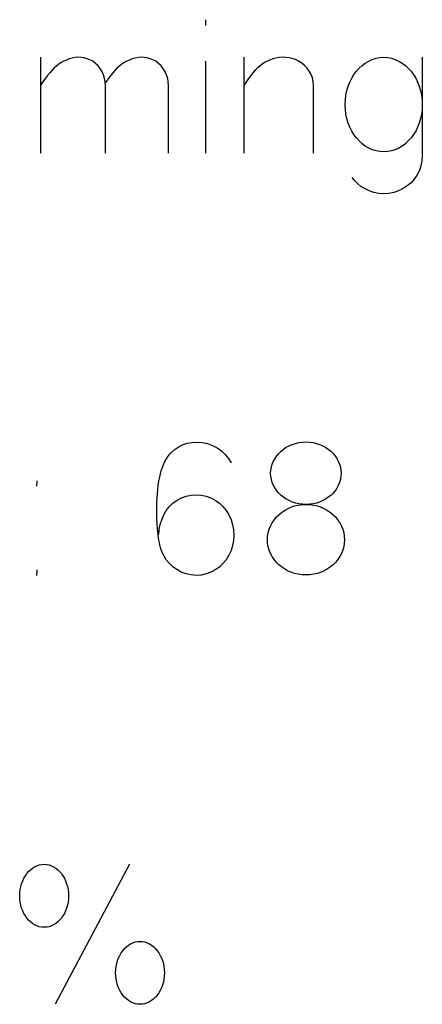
# Model space of a CAD drawing. Header units: inches. Extents: x 1880 to 2363, y -453 to -54.
# Tile 623 of 656: x 1914.116 to 1914.2053, y -65.9237 to -65.7053. Entities that reach past the tile are written whole.
import ezdxf

# ---------------------------------------------------------------- set-up
doc = ezdxf.new("R2010")
doc.units = ezdxf.units.IN
doc.header["$LTSCALE"] = 0.5
doc.header["$MEASUREMENT"] = 0

msp = doc.modelspace()

# ---------------------------------------------------------------- linework, layer by layer
at = {"color": 7, "linetype": 'Continuous'}
for p, q in [((1914.1572, -65.70533), (1914.15721, -65.70661)), ((1914.12065, -65.71365), (1914.12065, -65.73491)), ((1914.129, -65.71367), (1914.12834, -65.71371)), ((1914.12966, -65.7137), (1914.129, -65.71367)), ((1914.13033, -65.71379), (1914.12966, -65.7137)), ((1914.14295, -65.71367), (1914.14229, -65.71371)), ((1914.14363, -65.7137), (1914.14295, -65.71367)), ((1914.14429, -65.71379), (1914.14363, -65.7137)), ((1914.16575, -65.71365), (1914.16575, -65.73491)), ((1914.17356, -65.71371), (1914.17284, -65.71383)), ((1914.17428, -65.71366), (1914.17356, -65.71371)), ((1914.17501, -65.71368), (1914.17428, -65.71366)), ((1914.17574, -65.71377), (1914.17501, -65.71368)), ((1914.19501, -65.71386), (1914.19586, -65.71371)), ((1914.19586, -65.71371), (1914.19673, -65.71365)), ((1914.19673, -65.71365), (1914.19761, -65.71371)), ((1914.19761, -65.71371), (1914.19846, -65.71386)), ((1914.20526, -65.71365), (1914.20527, -65.73554)), ((1914.12418, -65.7156), (1914.12369, -65.71603)), ((1914.12471, -65.71521), (1914.12418, -65.7156)), ((1914.12525, -65.71485), (1914.12471, -65.71521)), ((1914.12582, -65.71454), (1914.12525, -65.71485)), ((1914.12642, -65.71427), (1914.12582, -65.71454)), ((1914.12704, -65.71403), (1914.12642, -65.71427)), ((1914.12769, -65.71383), (1914.12704, -65.71403)), ((1914.12834, -65.71371), (1914.12769, -65.71383)), ((1914.13098, -65.71397), (1914.13033, -65.71379)), ((1914.13161, -65.71421), (1914.13098, -65.71397)), ((1914.13222, -65.71452), (1914.13161, -65.71421)), ((1914.13285, -65.71501), (1914.13222, -65.71452)), ((1914.1334, -65.71557), (1914.13285, -65.71501)), ((1914.13389, -65.71618), (1914.1334, -65.71557)), ((1914.13814, -65.7156), (1914.13765, -65.71603)), ((1914.13866, -65.71521), (1914.13814, -65.7156)), ((1914.1392, -65.71485), (1914.13866, -65.71521)), ((1914.13976, -65.71454), (1914.1392, -65.71485)), ((1914.14035, -65.71427), (1914.13976, -65.71454)), ((1914.14096, -65.71403), (1914.14035, -65.71427)), ((1914.14162, -65.71383), (1914.14096, -65.71403)), ((1914.14229, -65.71371), (1914.14162, -65.71383)), ((1914.14494, -65.71397), (1914.14429, -65.71379)), ((1914.14557, -65.71421), (1914.14494, -65.71397)), ((1914.14618, -65.71452), (1914.14557, -65.71421)), ((1914.14681, -65.71501), (1914.14618, -65.71452)), ((1914.14737, -65.71557), (1914.14681, -65.71501)), ((1914.14785, -65.71618), (1914.14737, -65.71557)), ((1914.1572, -65.71449), (1914.15721, -65.73491)), ((1914.16923, -65.7156), (1914.16873, -65.71603)), ((1914.16975, -65.71521), (1914.16923, -65.7156)), ((1914.1703, -65.71485), (1914.16975, -65.71521)), ((1914.17089, -65.71454), (1914.1703, -65.71485)), ((1914.1715, -65.71427), (1914.17089, -65.71454)), ((1914.17213, -65.71403), (1914.1715, -65.71427)), ((1914.17284, -65.71383), (1914.17213, -65.71403)), ((1914.17645, -65.71393), (1914.17574, -65.71377)), ((1914.17714, -65.71417), (1914.17645, -65.71393)), ((1914.17781, -65.71449), (1914.17714, -65.71417)), ((1914.17854, -65.71494), (1914.17781, -65.71449)), ((1914.17918, -65.71547), (1914.17854, -65.71494)), ((1914.17975, -65.71607), (1914.17918, -65.71547)), ((1914.19128, -65.71607), (1914.19194, -65.71547)), ((1914.19194, -65.71547), (1914.19264, -65.71494)), ((1914.19264, -65.71494), (1914.19339, -65.71449)), ((1914.19339, -65.71449), (1914.19418, -65.71412)), ((1914.19418, -65.71412), (1914.19501, -65.71386)), ((1914.19846, -65.71386), (1914.19927, -65.71412)), ((1914.19927, -65.71412), (1914.20007, -65.71449)), ((1914.20007, -65.71449), (1914.20081, -65.71494)), ((1914.20081, -65.71494), (1914.20152, -65.71547)), ((1914.20152, -65.71547), (1914.20217, -65.71607)), ((1914.12217, -65.71776), (1914.12162, -65.71848)), ((1914.12277, -65.71701), (1914.12217, -65.71776)), ((1914.12322, -65.7165), (1914.12277, -65.71701)), ((1914.12369, -65.71603), (1914.12322, -65.7165)), ((1914.1343, -65.71687), (1914.13389, -65.71618)), ((1914.13464, -65.71759), (1914.1343, -65.71687)), ((1914.13487, -65.71834), (1914.13464, -65.71759)), ((1914.13629, -65.71759), (1914.13586, -65.71816)), ((1914.13673, -65.71701), (1914.13629, -65.71759)), ((1914.13718, -65.7165), (1914.13673, -65.71701)), ((1914.13765, -65.71603), (1914.13718, -65.7165)), ((1914.14827, -65.71687), (1914.14785, -65.71618)), ((1914.14861, -65.71759), (1914.14827, -65.71687)), ((1914.14884, -65.71834), (1914.14861, -65.71759)), ((1914.16782, -65.71701), (1914.16677, -65.7184)), ((1914.16826, -65.7165), (1914.16782, -65.71701)), ((1914.16873, -65.71603), (1914.16826, -65.7165)), ((1914.18023, -65.71675), (1914.17975, -65.71607)), ((1914.18063, -65.71748), (1914.18023, -65.71675)), ((1914.18092, -65.71825), (1914.18063, -65.71748)), ((1914.18965, -65.71829), (1914.19013, -65.71749)), ((1914.19013, -65.71749), (1914.19068, -65.71675)), ((1914.19068, -65.71675), (1914.19128, -65.71607)), ((1914.20217, -65.71607), (1914.20277, -65.71675)), ((1914.20277, -65.71675), (1914.20333, -65.71749)), ((1914.20333, -65.71749), (1914.20381, -65.71829)), ((1914.12111, -65.71921), (1914.12065, -65.71991)), ((1914.12162, -65.71848), (1914.12111, -65.71921)), ((1914.13501, -65.71912), (1914.13487, -65.71834)), ((1914.13504, -65.71991), (1914.13501, -65.71912)), ((1914.13503, -65.73491), (1914.13504, -65.71991)), ((1914.13545, -65.71872), (1914.13504, -65.71929)), ((1914.13586, -65.71816), (1914.13545, -65.71872)), ((1914.14897, -65.71912), (1914.14884, -65.71834)), ((1914.149, -65.71991), (1914.14897, -65.71912)), ((1914.14899, -65.73491), (1914.149, -65.71991)), ((1914.16677, -65.7184), (1914.16575, -65.71991)), ((1914.1811, -65.71906), (1914.18092, -65.71825)), ((1914.18117, -65.71991), (1914.1811, -65.71906)), ((1914.18117, -65.73491), (1914.18117, -65.71991)), ((1914.18857, -65.72105), (1914.18885, -65.72008)), ((1914.18885, -65.72008), (1914.18922, -65.71916)), ((1914.18922, -65.71916), (1914.18965, -65.71829)), ((1914.20381, -65.71829), (1914.20424, -65.71916)), ((1914.20424, -65.71916), (1914.2046, -65.72008)), ((1914.2046, -65.72008), (1914.2049, -65.72105)), ((1914.18824, -65.72308), (1914.18836, -65.72205)), ((1914.18836, -65.72205), (1914.18857, -65.72105)), ((1914.2049, -65.72105), (1914.2051, -65.72205)), ((1914.2051, -65.72205), (1914.20523, -65.72308)), ((1914.18819, -65.72414), (1914.18824, -65.72308)), ((1914.18824, -65.72522), (1914.18819, -65.72414)), ((1914.20523, -65.72308), (1914.20527, -65.72414)), ((1914.20526, -65.72414), (1914.20523, -65.72522)), ((1914.18836, -65.72626), (1914.18824, -65.72522)), ((1914.18857, -65.72727), (1914.18836, -65.72626)), ((1914.2051, -65.72626), (1914.2049, -65.72727)), ((1914.20523, -65.72522), (1914.2051, -65.72626)), ((1914.18885, -65.72824), (1914.18857, -65.72727)), ((1914.18922, -65.72916), (1914.18885, -65.72824)), ((1914.2046, -65.72824), (1914.20424, -65.72916)), ((1914.2049, -65.72727), (1914.2046, -65.72824)), ((1914.18965, -65.73002), (1914.18922, -65.72916)), ((1914.19013, -65.73082), (1914.18965, -65.73002)), ((1914.19068, -65.73156), (1914.19013, -65.73082)), ((1914.20333, -65.73082), (1914.20277, -65.73156)), ((1914.20381, -65.73002), (1914.20333, -65.73082)), ((1914.20424, -65.72916), (1914.20381, -65.73002)), ((1914.19128, -65.73222), (1914.19068, -65.73156)), ((1914.19194, -65.73282), (1914.19128, -65.73222)), ((1914.19264, -65.73334), (1914.19194, -65.73282)), ((1914.19339, -65.7338), (1914.19264, -65.73334)), ((1914.20081, -65.73334), (1914.20007, -65.7338)), ((1914.20152, -65.73282), (1914.20081, -65.73334)), ((1914.20217, -65.73222), (1914.20152, -65.73282)), ((1914.20277, -65.73156), (1914.20217, -65.73222)), ((1914.19418, -65.73416), (1914.19339, -65.7338)), ((1914.19501, -65.73442), (1914.19418, -65.73416)), ((1914.19586, -65.73457), (1914.19501, -65.73442)), ((1914.19673, -65.73463), (1914.19586, -65.73457)), ((1914.19761, -65.73457), (1914.19673, -65.73463)), ((1914.19846, -65.73442), (1914.19761, -65.73457)), ((1914.19927, -65.73416), (1914.19846, -65.73442)), ((1914.20007, -65.7338), (1914.19927, -65.73416)), ((1914.20527, -65.73554), (1914.2052, -65.73666)), ((1914.2052, -65.73666), (1914.20498, -65.73773)), ((1914.20412, -65.73976), (1914.2035, -65.74068)), ((1914.20463, -65.73877), (1914.20412, -65.73976)), ((1914.20498, -65.73773), (1914.20463, -65.73877)), ((1914.19032, -65.74109), (1914.18973, -65.74035)), ((1914.19097, -65.74174), (1914.19032, -65.74109)), ((1914.19168, -65.74231), (1914.19097, -65.74174)), ((1914.20277, -65.74149), (1914.20194, -65.74219)), ((1914.2035, -65.74068), (1914.20277, -65.74149)), ((1914.19246, -65.74279), (1914.19168, -65.74231)), ((1914.19348, -65.74329), (1914.19246, -65.74279)), ((1914.19453, -65.74365), (1914.19348, -65.74329)), ((1914.19561, -65.74388), (1914.19453, -65.74365)), ((1914.19673, -65.74395), (1914.19561, -65.74388)), ((1914.19785, -65.74388), (1914.19673, -65.74395)), ((1914.19894, -65.74365), (1914.19785, -65.74388)), ((1914.19999, -65.74329), (1914.19894, -65.74365)), ((1914.201, -65.74279), (1914.19999, -65.74329)), ((1914.20194, -65.74219), (1914.201, -65.74279)), ((1914.14947, -65.80148), (1914.15027, -65.80073)), ((1914.15027, -65.80073), (1914.15117, -65.80009)), ((1914.15117, -65.80009), (1914.15216, -65.79959)), ((1914.15216, -65.79959), (1914.15319, -65.79924)), ((1914.15319, -65.79924), (1914.15427, -65.79905)), ((1914.15427, -65.79905), (1914.15538, -65.79901)), ((1914.15538, -65.79901), (1914.15656, -65.79909)), ((1914.15656, -65.79909), (1914.15769, -65.79933)), ((1914.15769, -65.79933), (1914.15878, -65.79972)), ((1914.15878, -65.79972), (1914.15981, -65.80026)), ((1914.15981, -65.80026), (1914.16077, -65.80094)), ((1914.16077, -65.80094), (1914.16161, -65.80172)), ((1914.17346, -65.8015), (1914.17396, -65.801)), ((1914.17396, -65.801), (1914.17451, -65.80055)), ((1914.17451, -65.80055), (1914.17511, -65.80015)), ((1914.17511, -65.80015), (1914.17575, -65.79981)), ((1914.17575, -65.79981), (1914.17644, -65.79951)), ((1914.17644, -65.79951), (1914.17717, -65.79928)), ((1914.17717, -65.79928), (1914.17792, -65.7991)), ((1914.17792, -65.7991), (1914.1787, -65.79901)), ((1914.1787, -65.79901), (1914.1795, -65.79897)), ((1914.1795, -65.79897), (1914.18029, -65.79901)), ((1914.18029, -65.79901), (1914.18106, -65.7991)), ((1914.18106, -65.7991), (1914.1818, -65.79928)), ((1914.1818, -65.79928), (1914.18252, -65.79951)), ((1914.18252, -65.79951), (1914.1832, -65.79981)), ((1914.1832, -65.79981), (1914.18384, -65.80015)), ((1914.18384, -65.80015), (1914.18443, -65.80055)), ((1914.18443, -65.80055), (1914.18498, -65.801)), ((1914.18498, -65.801), (1914.18548, -65.8015)), ((1914.14821, -65.80332), (1914.14879, -65.80235)), ((1914.14879, -65.80235), (1914.14947, -65.80148)), ((1914.16161, -65.80172), (1914.16233, -65.80262)), ((1914.16233, -65.80262), (1914.16292, -65.80362)), ((1914.17201, -65.80386), (1914.17228, -65.80322)), ((1914.17228, -65.80322), (1914.17263, -65.80261)), ((1914.17263, -65.80261), (1914.17301, -65.80204)), ((1914.17301, -65.80204), (1914.17346, -65.8015)), ((1914.18548, -65.8015), (1914.18593, -65.80204)), ((1914.18593, -65.80204), (1914.18632, -65.80261)), ((1914.18632, -65.80261), (1914.18666, -65.80322)), ((1914.18666, -65.80322), (1914.18694, -65.80386)), ((1914.14722, -65.80603), (1914.14739, -65.8054)), ((1914.14739, -65.8054), (1914.14776, -65.8043)), ((1914.14776, -65.8043), (1914.14821, -65.80332)), ((1914.17166, -65.8059), (1914.1717, -65.8052)), ((1914.1717, -65.8052), (1914.17182, -65.80452)), ((1914.17182, -65.80452), (1914.17201, -65.80386)), ((1914.18694, -65.80386), (1914.18713, -65.80452)), ((1914.18713, -65.80452), (1914.18725, -65.8052)), ((1914.18725, -65.8052), (1914.18728, -65.8059)), ((1914.11988, -65.8088), (1914.11989, -65.80755)), ((1914.14691, -65.80765), (1914.14707, -65.80678)), ((1914.14707, -65.80678), (1914.14722, -65.80603)), ((1914.1717, -65.80661), (1914.17166, -65.8059)), ((1914.17182, -65.8073), (1914.1717, -65.80661)), ((1914.17201, -65.80797), (1914.17182, -65.8073)), ((1914.18713, -65.8073), (1914.18694, -65.80797)), ((1914.18725, -65.80661), (1914.18713, -65.8073)), ((1914.18728, -65.8059), (1914.18725, -65.80661)), ((1914.14656, -65.81046), (1914.14665, -65.80952)), ((1914.14665, -65.80952), (1914.14676, -65.80863)), ((1914.14676, -65.80863), (1914.14691, -65.80765)), ((1914.17228, -65.80861), (1914.17201, -65.80797)), ((1914.17263, -65.80922), (1914.17228, -65.80861)), ((1914.17301, -65.80979), (1914.17263, -65.80922)), ((1914.18632, -65.80922), (1914.18593, -65.80979)), ((1914.18666, -65.80861), (1914.18632, -65.80922)), ((1914.18694, -65.80797), (1914.18666, -65.80861)), ((1914.14645, -65.81248), (1914.14649, -65.81145)), ((1914.14649, -65.81145), (1914.14656, -65.81046)), ((1914.15002, -65.81256), (1914.15093, -65.8119)), ((1914.15093, -65.8119), (1914.15192, -65.81138)), ((1914.15192, -65.81138), (1914.15295, -65.81099)), ((1914.15295, -65.81099), (1914.15404, -65.81075)), ((1914.15404, -65.81075), (1914.15518, -65.81066)), ((1914.15518, -65.81066), (1914.15629, -65.81075)), ((1914.15629, -65.81075), (1914.15737, -65.81099)), ((1914.15737, -65.81099), (1914.1584, -65.81138)), ((1914.1584, -65.81138), (1914.15938, -65.8119)), ((1914.15938, -65.8119), (1914.16029, -65.81256)), ((1914.17346, -65.81032), (1914.17301, -65.80979)), ((1914.17396, -65.81081), (1914.17346, -65.81032)), ((1914.17451, -65.81124), (1914.17396, -65.81081)), ((1914.17511, -65.81164), (1914.17451, -65.81124)), ((1914.17575, -65.81198), (1914.17511, -65.81164)), ((1914.18384, -65.81164), (1914.1832, -65.81198)), ((1914.18443, -65.81124), (1914.18384, -65.81164)), ((1914.18498, -65.81081), (1914.18443, -65.81124)), ((1914.18548, -65.81032), (1914.18498, -65.81081)), ((1914.18593, -65.80979), (1914.18548, -65.81032)), ((1914.14643, -65.81356), (1914.14645, -65.81248)), ((1914.14644, -65.81469), (1914.14643, -65.81356)), ((1914.14854, -65.81417), (1914.14923, -65.81331)), ((1914.14923, -65.81331), (1914.15002, -65.81256)), ((1914.16029, -65.81256), (1914.1611, -65.81331)), ((1914.1611, -65.81331), (1914.1618, -65.81417)), ((1914.1747, -65.81416), (1914.17541, -65.81377)), ((1914.17541, -65.81377), (1914.17616, -65.81344)), ((1914.17644, -65.81228), (1914.17575, -65.81198)), ((1914.17616, -65.81344), (1914.17695, -65.81316)), ((1914.17717, -65.81251), (1914.17644, -65.81228)), ((1914.17695, -65.81316), (1914.17777, -65.81297)), ((1914.17792, -65.81268), (1914.17717, -65.81251)), ((1914.17777, -65.81297), (1914.17862, -65.81285)), ((1914.1787, -65.81278), (1914.17792, -65.81268)), ((1914.17862, -65.81285), (1914.1795, -65.81281)), ((1914.1795, -65.81281), (1914.1787, -65.81278)), ((1914.18029, -65.81278), (1914.1795, -65.81281)), ((1914.1795, -65.81281), (1914.18037, -65.81285)), ((1914.18106, -65.81268), (1914.18029, -65.81278)), ((1914.18037, -65.81285), (1914.18122, -65.81297)), ((1914.1818, -65.81251), (1914.18106, -65.81268)), ((1914.18122, -65.81297), (1914.18204, -65.81316)), ((1914.18252, -65.81228), (1914.1818, -65.81251)), ((1914.18204, -65.81316), (1914.18283, -65.81344)), ((1914.1832, -65.81198), (1914.18252, -65.81228)), ((1914.18283, -65.81344), (1914.18358, -65.81377)), ((1914.18358, -65.81377), (1914.18429, -65.81416)), ((1914.14646, -65.81586), (1914.14644, -65.81469)), ((1914.14652, -65.81708), (1914.14646, -65.81586)), ((1914.14718, -65.81727), (1914.14751, -65.8162)), ((1914.14751, -65.8162), (1914.14797, -65.81513)), ((1914.14797, -65.81513), (1914.14854, -65.81417)), ((1914.1618, -65.81417), (1914.16239, -65.81513)), ((1914.16239, -65.81513), (1914.16288, -65.81621)), ((1914.16288, -65.81621), (1914.16322, -65.81731)), ((1914.17198, -65.81691), (1914.17241, -65.81627)), ((1914.17241, -65.81627), (1914.17289, -65.81567)), ((1914.17289, -65.81567), (1914.17344, -65.81512)), ((1914.17344, -65.81512), (1914.17405, -65.81461)), ((1914.17405, -65.81461), (1914.1747, -65.81416)), ((1914.18429, -65.81416), (1914.18494, -65.81461)), ((1914.18494, -65.81461), (1914.18554, -65.81512)), ((1914.18554, -65.81512), (1914.1861, -65.81567)), ((1914.1861, -65.81567), (1914.18658, -65.81627)), ((1914.18658, -65.81627), (1914.18701, -65.81691)), ((1914.14659, -65.81826), (1914.14652, -65.81708)), ((1914.1467, -65.81936), (1914.14659, -65.81826)), ((1914.14689, -65.81945), (1914.14697, -65.81835)), ((1914.14697, -65.81835), (1914.14718, -65.81727)), ((1914.16322, -65.81731), (1914.16343, -65.81845)), ((1914.16343, -65.81845), (1914.16351, -65.81961)), ((1914.17113, -65.81908), (1914.17133, -65.81833)), ((1914.17133, -65.81833), (1914.17162, -65.8176)), ((1914.17162, -65.8176), (1914.17198, -65.81691)), ((1914.18701, -65.81691), (1914.18737, -65.8176)), ((1914.18737, -65.8176), (1914.18766, -65.81833)), ((1914.18766, -65.81833), (1914.18786, -65.81908)), ((1914.14683, -65.82037), (1914.1467, -65.81936)), ((1914.147, -65.82129), (1914.14683, -65.82037)), ((1914.16351, -65.81961), (1914.16343, -65.82078)), ((1914.17096, -65.82064), (1914.171, -65.81985)), ((1914.171, -65.82144), (1914.17096, -65.82064)), ((1914.171, -65.81985), (1914.17113, -65.81908)), ((1914.18786, -65.81908), (1914.18799, -65.81985)), ((1914.18799, -65.81985), (1914.18803, -65.82064)), ((1914.18803, -65.82064), (1914.18799, -65.82144)), ((1914.1472, -65.82213), (1914.147, -65.82129)), ((1914.14743, -65.82288), (1914.1472, -65.82213)), ((1914.16322, -65.82191), (1914.16288, -65.82301)), ((1914.16343, -65.82078), (1914.16322, -65.82191)), ((1914.17113, -65.82222), (1914.171, -65.82144)), ((1914.17133, -65.82297), (1914.17113, -65.82222)), ((1914.18786, -65.82222), (1914.18766, -65.82297)), ((1914.18799, -65.82144), (1914.18786, -65.82222)), ((1914.14768, -65.82355), (1914.14743, -65.82288)), ((1914.14797, -65.82413), (1914.14768, -65.82355)), ((1914.14854, -65.82507), (1914.14797, -65.82413)), ((1914.16239, -65.82409), (1914.1618, -65.82507)), ((1914.16288, -65.82301), (1914.16239, -65.82409)), ((1914.17162, -65.8237), (1914.17133, -65.82297)), ((1914.17198, -65.82439), (1914.17162, -65.8237)), ((1914.17241, -65.82503), (1914.17198, -65.82439)), ((1914.17289, -65.82563), (1914.17241, -65.82503)), ((1914.18658, -65.82503), (1914.1861, -65.82563)), ((1914.18701, -65.82439), (1914.18658, -65.82503)), ((1914.18737, -65.8237), (1914.18701, -65.82439)), ((1914.18766, -65.82297), (1914.18737, -65.8237)), ((1914.14921, -65.82591), (1914.14854, -65.82507)), ((1914.15, -65.82665), (1914.14921, -65.82591)), ((1914.15089, -65.82728), (1914.15, -65.82665)), ((1914.16029, -65.82669), (1914.15938, -65.82734)), ((1914.1611, -65.82594), (1914.16029, -65.82669)), ((1914.1618, -65.82507), (1914.1611, -65.82594)), ((1914.17344, -65.82618), (1914.17289, -65.82563)), ((1914.17405, -65.82668), (1914.17344, -65.82618)), ((1914.1747, -65.82712), (1914.17405, -65.82668)), ((1914.17541, -65.82751), (1914.1747, -65.82712)), ((1914.18429, -65.82712), (1914.18358, -65.82751)), ((1914.18494, -65.82668), (1914.18429, -65.82712)), ((1914.18554, -65.82618), (1914.18494, -65.82668)), ((1914.1861, -65.82563), (1914.18554, -65.82618)), ((1914.11988, -65.82856), (1914.11989, -65.82732)), ((1914.15186, -65.8278), (1914.15089, -65.82728)), ((1914.15291, -65.82818), (1914.15186, -65.8278)), ((1914.15401, -65.82844), (1914.15291, -65.82818)), ((1914.15518, -65.82856), (1914.15401, -65.82844)), ((1914.15629, -65.82847), (1914.15518, -65.82856)), ((1914.15737, -65.82823), (1914.15629, -65.82847)), ((1914.1584, -65.82786), (1914.15737, -65.82823)), ((1914.15938, -65.82734), (1914.1584, -65.82786)), ((1914.17616, -65.82784), (1914.17541, -65.82751)), ((1914.17695, -65.8281), (1914.17616, -65.82784)), ((1914.17777, -65.82829), (1914.17695, -65.8281)), ((1914.17862, -65.8284), (1914.17777, -65.82829)), ((1914.1795, -65.82844), (1914.17862, -65.8284)), ((1914.18037, -65.8284), (1914.1795, -65.82844)), ((1914.18122, -65.82829), (1914.18037, -65.8284)), ((1914.18204, -65.8281), (1914.18122, -65.82829)), ((1914.18283, -65.82784), (1914.18204, -65.8281)), ((1914.18358, -65.82751), (1914.18283, -65.82784)), ((1914.12039, -65.89276), (1914.12093, -65.89266)), ((1914.12093, -65.89266), (1914.12148, -65.89262)), ((1914.12148, -65.89262), (1914.12203, -65.89266)), ((1914.12203, -65.89266), (1914.12256, -65.89276)), ((1914.14036, -65.89262), (1914.12388, -65.92366)), ((1914.1173, -65.89519), (1914.11764, -65.89469)), ((1914.11764, -65.89469), (1914.11802, -65.89424)), ((1914.11802, -65.89424), (1914.11843, -65.89383)), ((1914.11843, -65.89383), (1914.11888, -65.89349)), ((1914.11888, -65.89349), (1914.11936, -65.89318)), ((1914.11936, -65.89318), (1914.11987, -65.89293)), ((1914.11987, -65.89293), (1914.12039, -65.89276)), ((1914.12256, -65.89276), (1914.12307, -65.89293)), ((1914.12307, -65.89293), (1914.12357, -65.89318)), ((1914.12357, -65.89318), (1914.12404, -65.89349)), ((1914.12404, -65.89349), (1914.12448, -65.89383)), ((1914.12448, -65.89383), (1914.1249, -65.89424)), ((1914.1249, -65.89424), (1914.12529, -65.89469)), ((1914.12529, -65.89469), (1914.12564, -65.89519)), ((1914.11629, -65.89755), (1914.11648, -65.89691)), ((1914.11648, -65.89691), (1914.11672, -65.8963)), ((1914.11672, -65.8963), (1914.11699, -65.89572)), ((1914.11699, -65.89572), (1914.1173, -65.89519)), ((1914.12564, -65.89519), (1914.12595, -65.89572)), ((1914.12595, -65.89572), (1914.12622, -65.8963)), ((1914.12622, -65.8963), (1914.12645, -65.89691)), ((1914.12645, -65.89691), (1914.12663, -65.89755)), ((1914.11605, -65.89962), (1914.11608, -65.89891)), ((1914.11608, -65.89891), (1914.11616, -65.89822)), ((1914.11616, -65.89822), (1914.11629, -65.89755)), ((1914.12663, -65.89755), (1914.12676, -65.89822)), ((1914.12676, -65.89822), (1914.12684, -65.89891)), ((1914.12684, -65.89891), (1914.12686, -65.89962)), ((1914.11608, -65.90034), (1914.11605, -65.89962)), ((1914.11616, -65.90103), (1914.11608, -65.90034)), ((1914.11629, -65.9017), (1914.11616, -65.90103)), ((1914.12676, -65.90103), (1914.12663, -65.9017)), ((1914.12684, -65.90034), (1914.12676, -65.90103)), ((1914.12686, -65.89962), (1914.12684, -65.90034)), ((1914.11648, -65.90234), (1914.11629, -65.9017)), ((1914.11672, -65.90295), (1914.11648, -65.90234)), ((1914.11699, -65.90353), (1914.11672, -65.90295)), ((1914.1173, -65.90406), (1914.11699, -65.90353)), ((1914.12595, -65.90353), (1914.12564, -65.90406)), ((1914.12622, -65.90295), (1914.12595, -65.90353)), ((1914.12645, -65.90234), (1914.12622, -65.90295)), ((1914.12663, -65.9017), (1914.12645, -65.90234)), ((1914.11764, -65.90456), (1914.1173, -65.90406)), ((1914.11802, -65.90501), (1914.11764, -65.90456)), ((1914.11843, -65.9054), (1914.11802, -65.90501)), ((1914.11888, -65.90575), (1914.11843, -65.9054)), ((1914.11936, -65.90605), (1914.11888, -65.90575)), ((1914.12404, -65.90575), (1914.12357, -65.90605)), ((1914.12448, -65.9054), (1914.12404, -65.90575)), ((1914.1249, -65.90501), (1914.12448, -65.9054)), ((1914.12529, -65.90456), (1914.1249, -65.90501)), ((1914.12564, -65.90406), (1914.12529, -65.90456)), ((1914.11987, -65.90628), (1914.11936, -65.90605)), ((1914.12039, -65.90645), (1914.11987, -65.90628)), ((1914.12093, -65.90655), (1914.12039, -65.90645)), ((1914.12148, -65.90659), (1914.12093, -65.90655)), ((1914.12203, -65.90655), (1914.12148, -65.90659)), ((1914.12256, -65.90645), (1914.12203, -65.90655)), ((1914.12307, -65.90628), (1914.12256, -65.90645)), ((1914.12357, -65.90605), (1914.12307, -65.90628)), ((1914.1406, -65.91025), (1914.1411, -65.91001)), ((1914.1411, -65.91001), (1914.14161, -65.90983)), ((1914.14161, -65.90983), (1914.14214, -65.90973)), ((1914.14214, -65.90973), (1914.14269, -65.9097)), ((1914.14269, -65.9097), (1914.14324, -65.90973)), ((1914.14324, -65.90973), (1914.14378, -65.90983)), ((1914.14378, -65.90983), (1914.1443, -65.91001)), ((1914.1443, -65.91001), (1914.14481, -65.91025)), ((1914.13822, -65.9128), (1914.13852, -65.91226)), ((1914.13852, -65.91226), (1914.13888, -65.91177)), ((1914.13888, -65.91177), (1914.13927, -65.91132)), ((1914.13927, -65.91132), (1914.13968, -65.91091)), ((1914.13968, -65.91091), (1914.14013, -65.91056)), ((1914.14013, -65.91056), (1914.1406, -65.91025)), ((1914.14481, -65.91025), (1914.14529, -65.91056)), ((1914.14529, -65.91056), (1914.14574, -65.91091)), ((1914.14574, -65.91091), (1914.14615, -65.91132)), ((1914.14615, -65.91132), (1914.14653, -65.91177)), ((1914.14653, -65.91177), (1914.14687, -65.91226)), ((1914.14687, -65.91226), (1914.14718, -65.9128)), ((1914.13754, -65.91462), (1914.13772, -65.91398)), ((1914.13772, -65.91398), (1914.13795, -65.91337)), ((1914.13795, -65.91337), (1914.13822, -65.9128)), ((1914.14718, -65.9128), (1914.14745, -65.91337)), ((1914.14745, -65.91337), (1914.14769, -65.91398)), ((1914.14769, -65.91398), (1914.14788, -65.91462)), ((1914.13731, -65.9167), (1914.13733, -65.91599)), ((1914.13733, -65.91741), (1914.13731, -65.9167)), ((1914.13733, -65.91599), (1914.13741, -65.9153)), ((1914.13741, -65.9153), (1914.13754, -65.91462)), ((1914.14788, -65.91462), (1914.14801, -65.9153)), ((1914.14801, -65.9153), (1914.14809, -65.91599)), ((1914.14809, -65.91599), (1914.14812, -65.9167)), ((1914.14812, -65.9167), (1914.14809, -65.91741)), ((1914.13741, -65.9181), (1914.13733, -65.91741)), ((1914.13754, -65.91877), (1914.13741, -65.9181)), ((1914.13772, -65.91942), (1914.13754, -65.91877)), ((1914.14788, -65.91877), (1914.14769, -65.91942)), ((1914.14801, -65.9181), (1914.14788, -65.91877)), ((1914.14809, -65.91741), (1914.14801, -65.9181)), ((1914.13795, -65.92003), (1914.13772, -65.91942)), ((1914.13822, -65.9206), (1914.13795, -65.92003)), ((1914.13852, -65.92113), (1914.13822, -65.9206)), ((1914.14718, -65.9206), (1914.14687, -65.92113)), ((1914.14745, -65.92003), (1914.14718, -65.9206)), ((1914.14769, -65.91942), (1914.14745, -65.92003)), ((1914.13888, -65.92163), (1914.13852, -65.92113)), ((1914.13927, -65.92208), (1914.13888, -65.92163)), ((1914.13968, -65.92248), (1914.13927, -65.92208)), ((1914.14013, -65.92283), (1914.13968, -65.92248)), ((1914.1406, -65.92312), (1914.14013, -65.92283)), ((1914.1411, -65.92335), (1914.1406, -65.92312)), ((1914.14481, -65.92312), (1914.1443, -65.92335)), ((1914.14529, -65.92283), (1914.14481, -65.92312)), ((1914.14574, -65.92248), (1914.14529, -65.92283)), ((1914.14615, -65.92208), (1914.14574, -65.92248)), ((1914.14653, -65.92163), (1914.14615, -65.92208)), ((1914.14687, -65.92113), (1914.14653, -65.92163)), ((1914.14161, -65.92352), (1914.1411, -65.92335)), ((1914.14214, -65.92362), (1914.14161, -65.92352)), ((1914.14269, -65.92366), (1914.14214, -65.92362)), ((1914.14324, -65.92362), (1914.14269, -65.92366)), ((1914.14378, -65.92352), (1914.14324, -65.92362)), ((1914.1443, -65.92335), (1914.14378, -65.92352))]:
    msp.add_line(p, q, dxfattribs=at)

doc.saveas('drawing.dxf')
